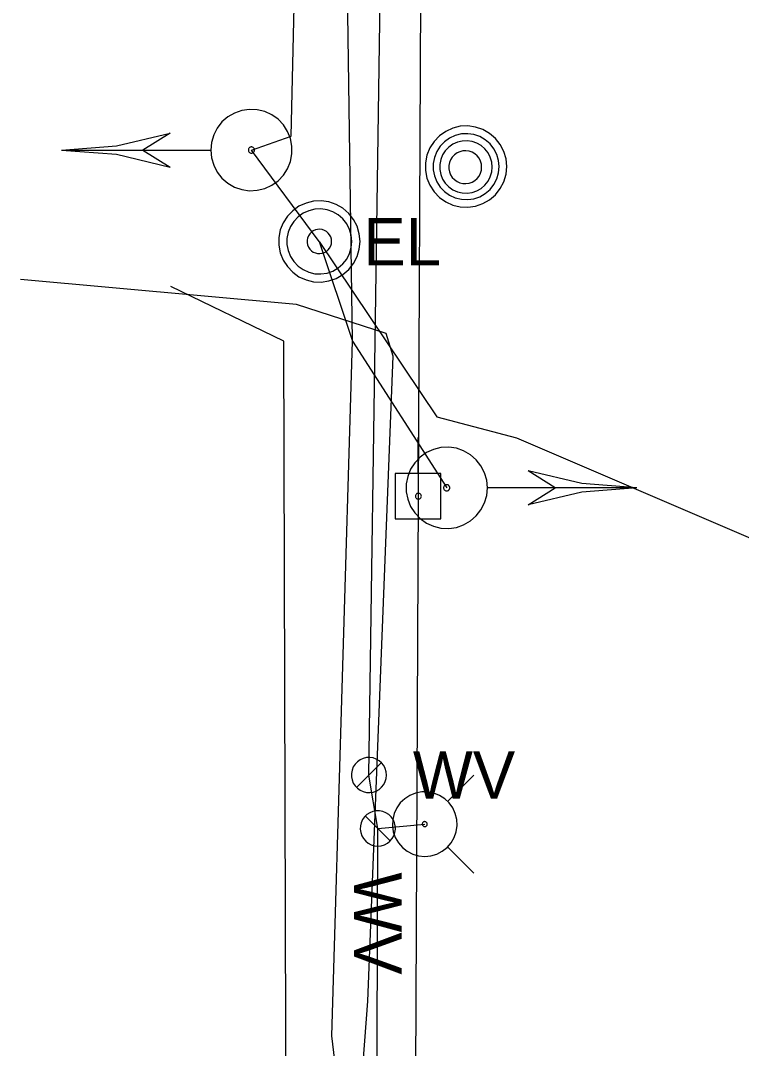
# Model space of a CAD drawing. Extents: x 600849 to 606371, y 330010 to 403088.
# Drawn here: x 601997.3 to 602055.7, y 364901.3 to 364984.7 of the extents above; entities that cross this region are included whole.
import ezdxf

# ---------------------------------------------------------------- set-up
doc = ezdxf.new("R2010")
doc.units = 0
for name, color, linetype in [('E_SIG', 7, 'Continuous'), ('E_UTL_E', 7, 'Continuous'), ('E_UTL_E_UG', 7, 'Continuous'), ('E_UTL_EPowerPole', 7, 'Continuous'), ('E_UTL_MH', 7, 'Continuous'), ('E_UTL_Overhead', 7, 'Continuous'), ('E_UTL_T_UG', 7, 'Continuous'), ('E_UTL_W', 7, 'Continuous'), ('E_UTL_W_UG', 7, 'Continuous'), ('E_UTL_WHydrant', 7, 'Continuous')]:
    doc.layers.add(name, color=color, linetype=linetype)

msp = doc.modelspace()

# ---------------------------------------------------------------- linework, layer by layer
at = {"layer": 'E_SIG'}
for points in [[(602012.725, 364974.205), (602012.785, 364973.58), (602012.962, 364972.978), (602013.249, 364972.42), (602013.637, 364971.927), (602014.111, 364971.516), (602014.654, 364971.203), (602015.247, 364970.998), (602015.868, 364970.908), (602016.495, 364970.938), (602017.104, 364971.086), (602017.675, 364971.347), (602018.186, 364971.711), (602018.619, 364972.165), (602018.958, 364972.692), (602019.191, 364973.275), (602019.31, 364973.891), (602019.31, 364974.518), (602019.191, 364975.134), (602018.958, 364975.717), (602018.619, 364976.244), (602018.186, 364976.699), (602017.675, 364977.062), (602017.104, 364977.323), (602016.495, 364977.471), (602015.868, 364977.501), (602015.247, 364977.412), (602014.654, 364977.206), (602014.111, 364976.893), (602013.637, 364976.482), (602013.249, 364975.989), (602012.962, 364975.431), (602012.785, 364974.829), (602012.725, 364974.205)], [(602000.625, 364974.205), (602005.079, 364974.55), (602009.425, 364975.58)], [(602009.425, 364975.578), (602007.225, 364974.206)], [(602000.625, 364974.205), (602005.079, 364973.859), (602009.425, 364972.829)], [(602000.626, 364974.206), (602012.667, 364974.206)], [(602007.225, 364974.206), (602009.425, 364972.829)], [(602015.773, 364974.205), (602015.777, 364974.157), (602015.791, 364974.111), (602015.813, 364974.068), (602015.843, 364974.03), (602015.879, 364973.999), (602015.92, 364973.975), (602015.966, 364973.959), (602016.013, 364973.952), (602016.061, 364973.955), (602016.108, 364973.966), (602016.151, 364973.986), (602016.19, 364974.014), (602016.224, 364974.049), (602016.25, 364974.089), (602016.267, 364974.133), (602016.276, 364974.181), (602016.276, 364974.229), (602016.267, 364974.276), (602016.25, 364974.32), (602016.224, 364974.361), (602016.19, 364974.395), (602016.151, 364974.423), (602016.108, 364974.443), (602016.061, 364974.454), (602016.013, 364974.457), (602015.966, 364974.45), (602015.92, 364974.434), (602015.879, 364974.41), (602015.843, 364974.379), (602015.813, 364974.341), (602015.791, 364974.298), (602015.777, 364974.252), (602015.773, 364974.205)], [(602035.156, 364946.805), (602035.096, 364947.429), (602034.919, 364948.031), (602034.632, 364948.589), (602034.244, 364949.082), (602033.77, 364949.493), (602033.227, 364949.806), (602032.634, 364950.012), (602032.013, 364950.101), (602031.386, 364950.071), (602030.776, 364949.923), (602030.206, 364949.662), (602029.695, 364949.299), (602029.262, 364948.845), (602028.923, 364948.317), (602028.689, 364947.734), (602028.571, 364947.118), (602028.571, 364946.491), (602028.689, 364945.875), (602028.923, 364945.292), (602029.262, 364944.765), (602029.695, 364944.311), (602030.206, 364943.947), (602030.776, 364943.686), (602031.386, 364943.538), (602032.013, 364943.508), (602032.634, 364943.598), (602033.227, 364943.803), (602033.77, 364944.117), (602034.244, 364944.527), (602034.632, 364945.02), (602034.919, 364945.578), (602035.096, 364946.18), (602035.156, 364946.805)], [(602047.256, 364946.805), (602042.802, 364947.15), (602038.456, 364948.18)], [(602040.656, 364946.803), (602038.456, 364948.18)], [(602032.108, 364946.805), (602032.104, 364946.852), (602032.09, 364946.898), (602032.068, 364946.941), (602032.038, 364946.979), (602032.002, 364947.01), (602031.961, 364947.034), (602031.915, 364947.05), (602031.868, 364947.057), (602031.82, 364947.054), (602031.773, 364947.043), (602031.73, 364947.023), (602031.69, 364946.995), (602031.657, 364946.961), (602031.631, 364946.92), (602031.614, 364946.876), (602031.604, 364946.829), (602031.604, 364946.781), (602031.614, 364946.733), (602031.631, 364946.689), (602031.657, 364946.649), (602031.69, 364946.614), (602031.73, 364946.586), (602031.773, 364946.566), (602031.82, 364946.555), (602031.868, 364946.552), (602031.915, 364946.559), (602031.961, 364946.575), (602032.002, 364946.599), (602032.038, 364946.63), (602032.068, 364946.668), (602032.09, 364946.711), (602032.104, 364946.757), (602032.108, 364946.805)], [(602047.255, 364946.803), (602035.214, 364946.803)], [(602047.256, 364946.805), (602042.802, 364946.459), (602038.456, 364945.43)], [(602038.456, 364945.432), (602040.656, 364946.803)]]:
    msp.add_lwpolyline(points, dxfattribs=at)
at = {"layer": 'E_UTL_E'}
for points in [[(602024.828, 364966.79), (602024.768, 364967.415), (602024.591, 364968.017), (602024.304, 364968.574), (602023.916, 364969.067), (602023.442, 364969.478), (602022.899, 364969.792), (602022.306, 364969.997), (602021.685, 364970.086), (602021.058, 364970.057), (602020.448, 364969.909), (602019.878, 364969.648), (602019.367, 364969.284), (602018.934, 364968.83), (602018.594, 364968.302), (602018.361, 364967.72), (602018.243, 364967.104), (602018.243, 364966.477), (602018.361, 364965.86), (602018.594, 364965.278), (602018.934, 364964.75), (602019.367, 364964.296), (602019.878, 364963.932), (602020.448, 364963.672), (602021.058, 364963.524), (602021.685, 364963.494), (602022.306, 364963.583), (602022.899, 364963.788), (602023.442, 364964.102), (602023.916, 364964.513), (602024.304, 364965.006), (602024.591, 364965.564), (602024.768, 364966.166), (602024.828, 364966.79)], [(602024.828, 364966.79), (602024.768, 364967.415), (602024.591, 364968.017), (602024.304, 364968.574), (602023.916, 364969.067), (602023.442, 364969.478), (602022.899, 364969.792), (602022.306, 364969.997), (602021.685, 364970.086), (602021.058, 364970.057), (602020.448, 364969.909), (602019.878, 364969.648), (602019.367, 364969.284), (602018.934, 364968.83), (602018.594, 364968.302), (602018.361, 364967.72), (602018.243, 364967.104), (602018.243, 364966.477), (602018.361, 364965.86), (602018.594, 364965.278), (602018.934, 364964.75), (602019.367, 364964.296), (602019.878, 364963.932), (602020.448, 364963.672), (602021.058, 364963.524), (602021.685, 364963.494), (602022.306, 364963.583), (602022.899, 364963.788), (602023.442, 364964.102), (602023.916, 364964.513), (602024.304, 364965.006), (602024.591, 364965.564), (602024.768, 364966.166), (602024.828, 364966.79)], [(602024.168, 364966.79), (602024.12, 364967.29), (602023.979, 364967.771), (602023.749, 364968.218), (602023.438, 364968.612), (602023.059, 364968.941), (602022.624, 364969.192), (602022.15, 364969.356), (602021.653, 364969.427), (602021.152, 364969.403), (602020.664, 364969.285), (602020.208, 364969.077), (602019.799, 364968.785), (602019.452, 364968.422), (602019.181, 364968), (602018.995, 364967.534), (602018.9, 364967.041), (602018.9, 364966.539), (602018.995, 364966.046), (602019.181, 364965.58), (602019.452, 364965.158), (602019.799, 364964.795), (602020.208, 364964.504), (602020.664, 364964.295), (602021.152, 364964.177), (602021.653, 364964.153), (602022.15, 364964.225), (602022.624, 364964.389), (602023.059, 364964.64), (602023.438, 364964.968), (602023.749, 364965.363), (602023.979, 364965.809), (602024.12, 364966.291), (602024.168, 364966.79)], [(602024.168, 364966.79), (602024.12, 364967.29), (602023.979, 364967.771), (602023.749, 364968.218), (602023.438, 364968.612), (602023.059, 364968.941), (602022.624, 364969.192), (602022.15, 364969.356), (602021.653, 364969.427), (602021.152, 364969.403), (602020.664, 364969.285), (602020.208, 364969.077), (602019.799, 364968.785), (602019.452, 364968.422), (602019.181, 364968), (602018.995, 364967.534), (602018.9, 364967.041), (602018.9, 364966.539), (602018.995, 364966.046), (602019.181, 364965.58), (602019.452, 364965.158), (602019.799, 364964.795), (602020.208, 364964.504), (602020.664, 364964.295), (602021.152, 364964.177), (602021.653, 364964.153), (602022.15, 364964.225), (602022.624, 364964.389), (602023.059, 364964.64), (602023.438, 364964.968), (602023.749, 364965.363), (602023.979, 364965.809), (602024.12, 364966.291), (602024.168, 364966.79)], [(602022.518, 364966.79), (602022.5, 364966.978), (602022.447, 364967.158), (602022.36, 364967.325), (602022.244, 364967.473), (602022.102, 364967.597), (602021.939, 364967.691), (602021.761, 364967.752), (602021.575, 364967.779), (602021.387, 364967.77), (602021.204, 364967.726), (602021.033, 364967.648), (602020.879, 364967.538), (602020.749, 364967.402), (602020.648, 364967.244), (602020.578, 364967.069), (602020.542, 364966.884), (602020.542, 364966.696), (602020.578, 364966.511), (602020.648, 364966.337), (602020.749, 364966.178), (602020.879, 364966.042), (602021.033, 364965.933), (602021.204, 364965.855), (602021.387, 364965.81), (602021.575, 364965.801), (602021.761, 364965.828), (602021.939, 364965.89), (602022.102, 364965.984), (602022.244, 364966.107), (602022.36, 364966.255), (602022.447, 364966.422), (602022.5, 364966.603), (602022.518, 364966.79)], [(602022.518, 364966.79), (602022.5, 364966.978), (602022.447, 364967.158), (602022.36, 364967.325), (602022.244, 364967.473), (602022.102, 364967.597), (602021.939, 364967.691), (602021.761, 364967.752), (602021.575, 364967.779), (602021.387, 364967.77), (602021.204, 364967.726), (602021.033, 364967.648), (602020.879, 364967.538), (602020.749, 364967.402), (602020.648, 364967.244), (602020.578, 364967.069), (602020.542, 364966.884), (602020.542, 364966.696), (602020.578, 364966.511), (602020.648, 364966.337), (602020.749, 364966.178), (602020.879, 364966.042), (602021.033, 364965.933), (602021.204, 364965.855), (602021.387, 364965.81), (602021.575, 364965.801), (602021.761, 364965.828), (602021.939, 364965.89), (602022.102, 364965.984), (602022.244, 364966.107), (602022.36, 364966.255), (602022.447, 364966.422), (602022.5, 364966.603), (602022.518, 364966.79)]]:
    msp.add_lwpolyline(points, dxfattribs=at)
at = {"layer": 'E_UTL_E_UG'}
for points in [[(602021.526, 364966.789), (602016.026, 364974.204), (602019.252, 364975.342), (602019.881, 365003.407), (602020.73, 365021.406), (602021.414, 365028.735), (602032.874, 365030.251), (602070.031, 365029.095), (602076.175, 365028.834)], [(602017.939, 364497.456), (602018.726, 364543.169), (602021.07, 364767.408), (602022.494, 364811.821), (602023.359, 364828.803), (602023.432, 364843.953), (602024.039, 364855.972), (602024.551, 364880.719), (602023.649, 364893.13), (602022.539, 364902.358), (602024.213, 364958.707), (602023.366, 365017.491), (602022.769, 365026.151), (602021.414, 365028.735)], [(602021.526, 364966.789), (602031.062, 364952.566), (602037.509, 364950.847), (602074.488, 364935)], [(602021.526, 364966.789), (602024.213, 364958.707), (602031.855, 364946.805)], [(602017.132, 364850.245), (602018.759, 364869.879), (602018.814, 364902.742), (602018.641, 364958.694), (602009.484, 364963.131)]]:
    msp.add_lwpolyline(points, dxfattribs=at)
at = {"layer": 'E_UTL_EPowerPole'}
for points in [[(602029.527, 364947.968), (602029.527, 364950.876)], [(602031.371, 364947.968), (602027.683, 364947.968)], [(602027.683, 364947.968), (602027.683, 364944.276)], [(602031.371, 364944.276), (602031.371, 364947.968)], [(602029.797, 364946.125), (602029.793, 364946.17), (602029.78, 364946.214), (602029.76, 364946.254), (602029.732, 364946.29), (602029.697, 364946.319), (602029.658, 364946.342), (602029.615, 364946.357), (602029.57, 364946.363), (602029.525, 364946.361), (602029.481, 364946.35), (602029.44, 364946.331), (602029.403, 364946.305), (602029.372, 364946.272), (602029.347, 364946.234), (602029.33, 364946.192), (602029.322, 364946.148), (602029.322, 364946.102), (602029.33, 364946.058), (602029.347, 364946.016), (602029.372, 364945.978), (602029.403, 364945.945), (602029.44, 364945.918), (602029.481, 364945.9), (602029.525, 364945.889), (602029.57, 364945.887), (602029.615, 364945.893), (602029.658, 364945.908), (602029.697, 364945.931), (602029.732, 364945.96), (602029.76, 364945.996), (602029.78, 364946.036), (602029.793, 364946.08), (602029.797, 364946.125)], [(602027.683, 364944.276), (602031.371, 364944.276)]]:
    msp.add_lwpolyline(points, dxfattribs=at)
at = {"layer": 'E_UTL_MH'}
for points in [[(602036.719, 364972.862), (602036.659, 364973.487), (602036.482, 364974.089), (602036.195, 364974.646), (602035.807, 364975.139), (602035.333, 364975.55), (602034.79, 364975.864), (602034.197, 364976.069), (602033.576, 364976.158), (602032.949, 364976.129), (602032.339, 364975.981), (602031.769, 364975.72), (602031.258, 364975.356), (602030.825, 364974.902), (602030.486, 364974.374), (602030.252, 364973.792), (602030.134, 364973.176), (602030.134, 364972.549), (602030.252, 364971.933), (602030.486, 364971.35), (602030.825, 364970.822), (602031.258, 364970.368), (602031.769, 364970.004), (602032.339, 364969.744), (602032.949, 364969.596), (602033.576, 364969.566), (602034.197, 364969.655), (602034.79, 364969.86), (602035.333, 364970.174), (602035.807, 364970.585), (602036.195, 364971.078), (602036.482, 364971.636), (602036.659, 364972.238), (602036.719, 364972.862)], [(602036.103, 364972.858), (602036.055, 364973.364), (602035.911, 364973.853), (602035.678, 364974.305), (602035.364, 364974.705), (602034.979, 364975.038), (602034.538, 364975.293), (602034.058, 364975.459), (602033.554, 364975.532), (602033.046, 364975.507), (602032.551, 364975.387), (602032.088, 364975.176), (602031.674, 364974.881), (602031.322, 364974.512), (602031.047, 364974.084), (602030.858, 364973.612), (602030.762, 364973.112), (602030.762, 364972.603), (602030.858, 364972.104), (602031.047, 364971.631), (602031.322, 364971.203), (602031.674, 364970.835), (602032.088, 364970.54), (602032.551, 364970.328), (602033.046, 364970.208), (602033.554, 364970.184), (602034.058, 364970.257), (602034.538, 364970.423), (602034.979, 364970.677), (602035.364, 364971.011), (602035.678, 364971.411), (602035.911, 364971.863), (602036.055, 364972.351), (602036.103, 364972.858)], [(602035.54, 364972.829), (602035.502, 364973.232), (602035.388, 364973.621), (602035.202, 364973.98), (602034.952, 364974.298), (602034.646, 364974.564), (602034.295, 364974.766), (602033.913, 364974.898), (602033.512, 364974.956), (602033.108, 364974.937), (602032.715, 364974.841), (602032.347, 364974.673), (602032.017, 364974.438), (602031.737, 364974.145), (602031.519, 364973.805), (602031.368, 364973.429), (602031.292, 364973.032), (602031.292, 364972.627), (602031.368, 364972.229), (602031.519, 364971.854), (602031.737, 364971.513), (602032.017, 364971.22), (602032.347, 364970.985), (602032.715, 364970.817), (602033.108, 364970.722), (602033.512, 364970.703), (602033.913, 364970.76), (602034.295, 364970.893), (602034.646, 364971.095), (602034.952, 364971.36), (602035.202, 364971.678), (602035.388, 364972.038), (602035.502, 364972.426), (602035.54, 364972.829)], [(602034.685, 364972.814), (602034.661, 364973.066), (602034.589, 364973.309), (602034.473, 364973.534), (602034.317, 364973.733), (602034.125, 364973.899), (602033.906, 364974.025), (602033.667, 364974.108), (602033.416, 364974.144), (602033.163, 364974.132), (602032.917, 364974.073), (602032.687, 364973.967), (602032.48, 364973.82), (602032.306, 364973.637), (602032.169, 364973.424), (602032.075, 364973.189), (602032.027, 364972.94), (602032.027, 364972.687), (602032.075, 364972.439), (602032.169, 364972.203), (602032.306, 364971.99), (602032.48, 364971.807), (602032.687, 364971.66), (602032.917, 364971.555), (602033.163, 364971.495), (602033.416, 364971.483), (602033.667, 364971.519), (602033.906, 364971.602), (602034.125, 364971.729), (602034.317, 364971.895), (602034.473, 364972.094), (602034.589, 364972.319), (602034.661, 364972.562), (602034.685, 364972.814)]]:
    msp.add_lwpolyline(points, dxfattribs=at)
at = {"layer": 'E_UTL_Overhead'}
msp.add_lwpolyline([(602023.801, 363946.924), (602023.982, 364037.981), (602025.572, 364145.304), (602025.828, 364287.756), (602027.164, 364559.331), (602028.919, 364756.039), (602029.031, 364834.911), (602029.559, 364946.125), (602030.412, 365117.165), (602031.914, 365287.509), (602032.132, 365415.233), (602033.07, 365577.346), (602034.206, 365759.49), (602035.292, 365915.558), (602035.647, 366066.634), (602037.153, 366259.197), (602038.136, 366378.167), (602037.527, 366468.16), (602038.302, 366629.605), (602038.449, 366764.668), (602038.704, 366805.211), (602049.621, 366998.368), (602049.621, 367041.986)], dxfattribs=at)
at = {"layer": 'E_UTL_T_UG'}
msp.add_lwpolyline([(602001.23, 364803.452), (602010.043, 364804.994), (602014.794, 364808.547), (602021.366, 364839.274), (602022.154, 364862.976), (602021.092, 364866.315), (602023.218, 364875.513), (602025.472, 364905.161), (602027.5, 364957.489), (602026.938, 364959.314), (602019.675, 364961.683), (601997.309, 364963.717)], dxfattribs=at)
at = {"layer": 'E_UTL_W'}
for points in [[(602026.972, 364923.505), (602026.946, 364923.775), (602026.87, 364924.035), (602026.746, 364924.276), (602026.578, 364924.489), (602026.373, 364924.667), (602026.138, 364924.802), (602025.882, 364924.891), (602025.614, 364924.93), (602025.343, 364924.917), (602025.08, 364924.853), (602024.833, 364924.74), (602024.612, 364924.583), (602024.425, 364924.387), (602024.279, 364924.159), (602024.178, 364923.907), (602024.127, 364923.641), (602024.127, 364923.37), (602024.178, 364923.104), (602024.279, 364922.852), (602024.425, 364922.624), (602024.612, 364922.428), (602024.833, 364922.27), (602025.08, 364922.158), (602025.343, 364922.094), (602025.614, 364922.081), (602025.882, 364922.12), (602026.138, 364922.208), (602026.373, 364922.344), (602026.578, 364922.521), (602026.746, 364922.734), (602026.87, 364922.975), (602026.946, 364923.235), (602026.972, 364923.505)], [(602024.538, 364922.497), (602026.554, 364924.513)], [(602026.269, 364917.747), (602026.539, 364917.773), (602026.799, 364917.849), (602027.04, 364917.973), (602027.253, 364918.141), (602027.431, 364918.346), (602027.566, 364918.581), (602027.655, 364918.837), (602027.693, 364919.105), (602027.68, 364919.376), (602027.617, 364919.639), (602027.504, 364919.886), (602027.347, 364920.107), (602027.151, 364920.294), (602026.922, 364920.44), (602026.671, 364920.541), (602026.405, 364920.593), (602026.134, 364920.593), (602025.867, 364920.541), (602025.616, 364920.44), (602025.388, 364920.294), (602025.191, 364920.107), (602025.034, 364919.886), (602024.922, 364919.639), (602024.858, 364919.376), (602024.845, 364919.105), (602024.883, 364918.837), (602024.972, 364918.581), (602025.108, 364918.346), (602025.285, 364918.141), (602025.498, 364917.973), (602025.739, 364917.849), (602025.999, 364917.773), (602026.269, 364917.747)], [(602025.261, 364920.181), (602027.277, 364918.165)]]:
    msp.add_lwpolyline(points, dxfattribs=at)
at = {"layer": 'E_UTL_W_UG'}
for points in [[(602025.068, 364533.468), (602026.269, 364919.173), (602025.546, 364923.505), (602026.771, 365008.749)], [(602026.269, 364919.173), (602030.072, 364919.525)]]:
    msp.add_lwpolyline(points, dxfattribs=at)
at = {"layer": 'E_UTL_WHydrant'}
for points in [[(602031.907, 364921.359), (602034.049, 364923.502)], [(602030.072, 364916.903), (602030.569, 364916.95), (602031.047, 364917.09), (602031.49, 364917.319), (602031.882, 364917.627), (602032.209, 364918.004), (602032.458, 364918.436), (602032.621, 364918.907), (602032.692, 364919.401), (602032.668, 364919.899), (602032.551, 364920.383), (602032.344, 364920.837), (602032.054, 364921.243), (602031.693, 364921.587), (602031.274, 364921.857), (602030.811, 364922.042), (602030.321, 364922.136), (602029.823, 364922.136), (602029.333, 364922.042), (602028.87, 364921.857), (602028.451, 364921.587), (602028.09, 364921.243), (602027.801, 364920.837), (602027.594, 364920.383), (602027.476, 364919.899), (602027.452, 364919.401), (602027.523, 364918.907), (602027.686, 364918.436), (602027.936, 364918.004), (602028.262, 364917.627), (602028.654, 364917.319), (602029.097, 364917.09), (602029.576, 364916.95), (602030.072, 364916.903)], [(602030.072, 364919.325), (602030.11, 364919.328), (602030.147, 364919.339), (602030.181, 364919.357), (602030.211, 364919.38), (602030.236, 364919.409), (602030.255, 364919.442), (602030.267, 364919.478), (602030.273, 364919.516), (602030.271, 364919.554), (602030.262, 364919.591), (602030.246, 364919.626), (602030.224, 364919.657), (602030.196, 364919.683), (602030.164, 364919.704), (602030.129, 364919.718), (602030.091, 364919.725), (602030.053, 364919.725), (602030.016, 364919.718), (602029.98, 364919.704), (602029.948, 364919.683), (602029.921, 364919.657), (602029.898, 364919.626), (602029.883, 364919.591), (602029.874, 364919.554), (602029.872, 364919.516), (602029.877, 364919.478), (602029.89, 364919.442), (602029.909, 364919.409), (602029.934, 364919.38), (602029.964, 364919.357), (602029.998, 364919.339), (602030.034, 364919.328), (602030.072, 364919.325)], [(602031.907, 364917.689), (602034.049, 364915.547)]]:
    msp.add_lwpolyline(points, dxfattribs=at)

# ---------------------------------------------------------------- texts
at = {"layer": 'E_UTL_E'}
msp.add_text('EL', height=3.8491, dxfattribs=at).set_placement((602025.092, 364964.845))
msp.add_text('EL', height=3.8491, dxfattribs=at).set_placement((602025.092, 364964.845))
at = {"layer": 'E_UTL_W'}
msp.add_text('WV', height=3.85, dxfattribs=at).set_placement((602029.111, 364921.58))
msp.add_text('WV', height=3.85, rotation=270, dxfattribs=at).set_placement((602024.344, 364915.608))

doc.saveas('drawing.dxf')
